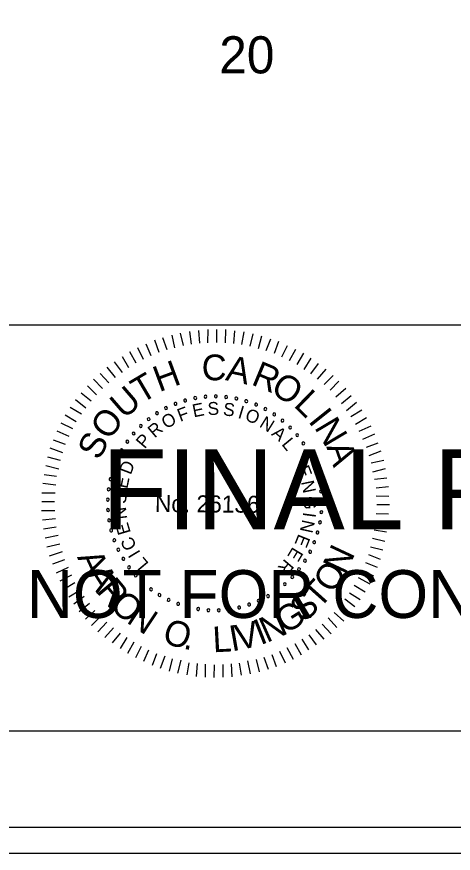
# Model space of a CAD drawing. Extents: x 967 to 1623, y 964 to 7064.
# Drawn here: x 1170.47 to 1189.3, y 4883.72 to 4919.77 of the extents above; entities that cross this region are included whole.
import ezdxf

# ---------------------------------------------------------------- set-up
doc = ezdxf.new("R2010")
doc.units = 0
for name, color, linetype in [('RD_SHT_Bndy', 7, 'Continuous'), ('RD_SHT_IplotShp', 7, 'Continuous'), ('RD_SHT_Misc1', 7, 'Continuous'), ('RD_SHT_Misc2', 7, 'Continuous'), ('RD_SHT_TX', 7, 'Continuous'), ('RD_Sketch1', 7, 'Continuous')]:
    doc.layers.add(name, color=color, linetype=linetype)

msp = doc.modelspace()

# ---------------------------------------------------------------- linework, layer by layer
at = {"layer": 'RD_SHT_Bndy'}
for p, q in [((996.114, 4906.486), (1323.886, 4906.486)), ((1323.886, 4888.983), (996.114, 4888.983))]:
    msp.add_line(p, q, dxfattribs=at)
at = {"layer": 'RD_SHT_IplotShp'}
for points in [[(967.409, 4883.72), (1326.285, 4883.72), (1326.285, 5103.72), (967.409, 5103.72)], [(988.525, 4884.84), (1326.285, 4884.84), (1326.285, 5102.6), (988.525, 5102.6)]]:
    msp.add_lwpolyline(points, close=True, dxfattribs=at)
at = {"layer": 'RD_SHT_Misc1'}
for p, q in [((1177.657, 4905.597), (1177.53, 4906.128)), ((1178.01, 4905.663), (1177.93, 4906.209)), ((1178.364, 4905.699), (1178.33, 4906.244)), ((1178.717, 4905.719), (1178.722, 4906.295)), ((1179.093, 4905.739), (1179.098, 4906.292)), ((1179.469, 4905.713), (1179.489, 4906.288)), ((1179.829, 4905.687), (1179.872, 4906.231)), ((1180.174, 4905.646), (1180.271, 4906.19)), ((1180.535, 4905.573), (1180.662, 4906.102)), ((1176.61, 4905.306), (1176.423, 4905.83)), ((1176.964, 4905.419), (1176.769, 4905.935)), ((1177.287, 4905.508), (1177.169, 4906.054)), ((1180.902, 4905.478), (1181.045, 4906.022)), ((1181.231, 4905.384), (1181.428, 4905.896)), ((1181.584, 4905.265), (1181.78, 4905.786)), ((1175.933, 4905.005), (1175.699, 4905.506)), ((1176.264, 4905.156), (1176.053, 4905.657)), ((1181.905, 4905.109), (1182.154, 4905.606)), ((1182.226, 4904.953), (1182.506, 4905.45)), ((1175.308, 4904.634), (1175.036, 4905.12)), ((1175.624, 4904.846), (1175.352, 4905.332)), ((1182.562, 4904.789), (1182.85, 4905.27)), ((1182.86, 4904.572), (1183.163, 4905.053)), ((1174.729, 4904.217), (1174.372, 4904.665)), ((1175.03, 4904.445), (1174.681, 4904.9)), ((1183.158, 4904.378), (1183.484, 4904.828)), ((1174.435, 4903.997), (1174.062, 4904.399)), ((1183.447, 4904.145), (1183.811, 4904.587)), ((1183.729, 4903.92), (1184.116, 4904.316)), ((1174.172, 4903.753), (1173.776, 4904.148)), ((1183.98, 4903.672), (1184.368, 4904.061)), ((1173.909, 4903.479), (1173.52, 4903.858)), ((1184.232, 4903.394), (1184.657, 4903.767)), ((1173.451, 4902.9), (1173.009, 4903.256)), ((1173.684, 4903.197), (1173.242, 4903.546)), ((1184.475, 4903.108), (1184.892, 4903.45)), ((1173.257, 4902.64), (1172.776, 4902.936)), ((1184.687, 4902.807), (1185.128, 4903.156)), ((1184.885, 4902.544), (1185.355, 4902.832)), ((1173.039, 4902.312), (1172.559, 4902.6)), ((1185.081, 4902.213), (1185.56, 4902.493)), ((1172.883, 4902.006), (1172.379, 4902.256)), ((1185.24, 4901.904), (1185.756, 4902.145)), ((1172.727, 4901.677), (1172.215, 4901.904)), ((1185.399, 4901.573), (1185.907, 4901.791)), ((1172.571, 4901.333), (1172.051, 4901.53)), ((1185.549, 4901.226), (1186.057, 4901.414)), ((1172.461, 4900.974), (1171.91, 4901.178)), ((1185.669, 4900.865), (1186.185, 4901.06)), ((1172.351, 4900.652), (1171.807, 4900.787)), ((1185.759, 4900.541), (1186.297, 4900.667)), ((1172.286, 4900.276), (1171.727, 4900.419)), ((1172.191, 4899.955), (1171.647, 4900.029)), ((1185.832, 4900.165), (1186.371, 4900.298)), ((1172.15, 4899.587), (1171.598, 4899.653)), ((1185.906, 4899.842), (1186.436, 4899.906)), ((1172.124, 4899.234), (1171.548, 4899.239)), ((1185.964, 4899.473), (1186.51, 4899.53)), ((1172.105, 4898.866), (1171.545, 4898.871)), ((1185.977, 4899.12), (1186.514, 4899.115)), ((1185.997, 4898.751), (1186.542, 4898.747)), ((1172.118, 4898.482), (1171.542, 4898.471)), ((1185.971, 4898.368), (1186.508, 4898.348)), ((1172.138, 4898.136), (1171.585, 4898.072)), ((1185.952, 4898.022), (1186.497, 4897.949)), ((1172.173, 4897.768), (1171.627, 4897.688)), ((1185.888, 4897.655), (1186.417, 4897.566)), ((1172.262, 4897.414), (1171.701, 4897.296)), ((1185.808, 4897.302), (1186.345, 4897.175)), ((1172.321, 4897.037), (1171.774, 4896.911)), ((1172.425, 4896.707), (1171.871, 4896.519)), ((1185.729, 4896.926), (1186.265, 4896.792)), ((1172.53, 4896.36), (1172.007, 4896.173)), ((1185.634, 4896.597), (1186.146, 4896.401)), ((1172.681, 4896.029), (1172.165, 4895.788)), ((1185.508, 4896.253), (1186.013, 4896.057)), ((1172.831, 4895.705), (1172.323, 4895.441)), ((1185.352, 4895.924), (1185.857, 4895.675)), ((1172.982, 4895.374), (1172.497, 4895.094)), ((1185.024, 4895.274), (1185.498, 4894.987)), ((1185.188, 4895.603), (1185.7, 4895.33)), ((1173.194, 4895.042), (1172.709, 4894.762)), ((1184.822, 4894.946), (1185.288, 4894.658)), ((1173.384, 4894.78), (1172.936, 4894.453)), ((1184.62, 4894.687), (1185.055, 4894.353)), ((1173.612, 4894.478), (1173.164, 4894.129)), ((1173.832, 4894.177), (1173.437, 4893.812)), ((1184.403, 4894.389), (1184.814, 4894.033)), ((1174.091, 4893.945), (1173.689, 4893.541)), ((1183.899, 4893.864), (1184.28, 4893.454)), ((1184.155, 4894.092), (1184.574, 4893.72)), ((1174.35, 4893.674), (1173.97, 4893.263)), ((1183.644, 4893.597), (1184.024, 4893.18)), ((1174.64, 4893.442), (1174.275, 4893.022)), ((1174.937, 4893.209), (1174.58, 4892.782)), ((1183.065, 4893.141), (1183.384, 4892.709)), ((1183.358, 4893.37), (1183.715, 4892.944)), ((1175.212, 4893.014), (1174.932, 4892.549)), ((1175.525, 4892.812), (1175.245, 4892.331)), ((1182.463, 4892.755), (1182.743, 4892.269)), ((1182.764, 4892.952), (1183.059, 4892.482)), ((1175.83, 4892.633), (1175.588, 4892.136)), ((1176.159, 4892.477), (1175.94, 4891.98)), ((1181.8, 4892.431), (1182.041, 4891.93)), ((1182.124, 4892.581), (1182.396, 4892.08)), ((1176.503, 4892.321), (1176.307, 4891.816)), ((1176.855, 4892.211), (1176.651, 4891.69)), ((1177.177, 4892.1), (1177.05, 4891.572)), ((1177.545, 4892.036), (1177.409, 4891.484)), ((1180.423, 4892.012), (1180.541, 4891.458)), ((1180.791, 4892.07), (1180.926, 4891.54)), ((1181.122, 4892.175), (1181.31, 4891.652)), ((1181.476, 4892.28), (1181.664, 4891.771)), ((1177.897, 4891.933), (1177.808, 4891.412)), ((1178.25, 4891.892), (1178.207, 4891.34)), ((1178.603, 4891.866), (1178.598, 4891.313)), ((1178.978, 4891.84), (1178.974, 4891.295)), ((1179.355, 4891.86), (1179.365, 4891.307)), ((1179.715, 4891.88), (1179.749, 4891.327)), ((1180.061, 4891.915), (1180.149, 4891.393))]:
    msp.add_line(p, q, dxfattribs=at)
for centre, start, end in [((1177.734, 4903.235), 16.1422, 196.1422), ((1177.734, 4903.235), 196.1422, 16.1422), ((1178.168, 4903.337), 10.6038, 190.6038), ((1178.168, 4903.337), 190.6038, 10.6038), ((1178.609, 4903.397), 5.0653, 185.0653), ((1178.609, 4903.397), 185.0653, 5.0653), ((1179.055, 4903.414), 359.5268, 179.5268), ((1179.055, 4903.414), 179.5268, 359.5268), ((1179.5, 4903.388), 353.9884, 173.9884), ((1179.5, 4903.388), 173.9884, 353.9884), ((1179.94, 4903.319), 168.4499, 348.4499), ((1179.94, 4903.319), 348.4499, 168.4499), ((1180.372, 4903.208), 162.9114, 342.9114), ((1180.372, 4903.208), 342.9114, 162.9114), ((1176.906, 4902.908), 27.2191, 207.2191), ((1176.906, 4902.908), 207.2191, 27.2191), ((1177.312, 4903.091), 21.6807, 201.6807), ((1177.312, 4903.091), 201.6807, 21.6807), ((1180.79, 4903.056), 157.373, 337.373), ((1180.79, 4903.056), 337.373, 157.373), ((1181.193, 4902.864), 151.8345, 331.8345), ((1181.193, 4902.864), 331.8345, 151.8345), ((1176.156, 4902.428), 38.2961, 218.2961), ((1176.156, 4902.428), 218.2961, 38.2961), ((1176.52, 4902.686), 32.7576, 212.7576), ((1176.52, 4902.686), 212.7576, 32.7576), ((1181.574, 4902.634), 146.2961, 326.2961), ((1181.574, 4902.634), 326.2961, 146.2961), ((1175.82, 4902.135), 43.8345, 223.8345), ((1175.82, 4902.135), 223.8345, 43.8345), ((1181.932, 4902.368), 140.7576, 320.7576), ((1181.932, 4902.368), 320.7576, 140.7576), ((1182.263, 4902.069), 135.2191, 315.2191), ((1182.263, 4902.069), 315.2191, 135.2191), ((1175.513, 4901.812), 49.373, 229.373), ((1175.513, 4901.812), 229.373, 49.373), ((1182.563, 4901.74), 129.6807, 309.6807), ((1182.563, 4901.74), 309.6807, 129.6807), ((1175.239, 4901.461), 54.9114, 234.9114), ((1175.239, 4901.461), 234.9114, 54.9114), ((1182.83, 4901.383), 124.1422, 304.1422), ((1182.83, 4901.383), 304.1422, 124.1422), ((1175, 4901.085), 60.4499, 240.4499), ((1175, 4901.085), 240.4499, 60.4499), ((1183.061, 4901.002), 118.6038, 298.6038), ((1183.061, 4901.002), 298.6038, 118.6038), ((1174.798, 4900.687), 65.9884, 245.9884), ((1174.798, 4900.687), 245.9884, 65.9884), ((1174.636, 4900.272), 71.5268, 251.5268), ((1174.636, 4900.272), 251.5268, 71.5268), ((1183.255, 4900.601), 113.0653, 293.0653), ((1183.255, 4900.601), 293.0653, 113.0653), ((1183.408, 4900.182), 107.5268, 287.5268), ((1183.408, 4900.182), 287.5268, 107.5268), ((1174.514, 4899.843), 77.0653, 257.0653), ((1174.514, 4899.843), 257.0653, 77.0653), ((1183.521, 4899.751), 101.9884, 281.9884), ((1183.521, 4899.751), 281.9884, 101.9884), ((1174.435, 4899.405), 82.6038, 262.6038), ((1174.435, 4899.405), 262.6038, 82.6038), ((1183.592, 4899.311), 96.4499, 276.4499), ((1183.592, 4899.311), 276.4499, 96.4499), ((1174.398, 4898.961), 88.1422, 268.1422), ((1174.398, 4898.961), 268.1422, 88.1422), ((1183.619, 4898.866), 90.9114, 270.9114), ((1183.619, 4898.866), 270.9114, 90.9114), ((1174.404, 4898.515), 93.6807, 273.6807), ((1174.404, 4898.515), 273.6807, 93.6807), ((1183.604, 4898.421), 85.373, 265.373), ((1183.604, 4898.421), 265.373, 85.373), ((1174.453, 4898.072), 99.2191, 279.2191), ((1174.453, 4898.072), 279.2191, 99.2191), ((1183.546, 4897.979), 79.8345, 259.8345), ((1183.546, 4897.979), 259.8345, 79.8345), ((1174.545, 4897.636), 104.7576, 284.7576), ((1174.545, 4897.636), 284.7576, 104.7576), ((1183.445, 4897.545), 74.2961, 254.2961), ((1183.445, 4897.545), 254.2961, 74.2961), ((1174.678, 4897.211), 110.2961, 290.2961), ((1174.678, 4897.211), 290.2961, 110.2961), ((1183.303, 4897.122), 68.7576, 248.7576), ((1183.303, 4897.122), 248.7576, 68.7576), ((1174.852, 4896.8), 115.8345, 295.8345), ((1174.852, 4896.8), 295.8345, 115.8345), ((1183.121, 4896.716), 63.2191, 243.2191), ((1183.121, 4896.716), 243.2191, 63.2191), ((1175.065, 4896.409), 121.373, 301.373), ((1175.065, 4896.409), 301.373, 121.373), ((1182.9, 4896.328), 57.6807, 237.6807), ((1182.9, 4896.328), 237.6807, 57.6807), ((1175.314, 4896.039), 126.9114, 306.9114), ((1175.314, 4896.039), 306.9114, 126.9114), ((1182.643, 4895.964), 52.1422, 232.1422), ((1182.643, 4895.964), 232.1422, 52.1422), ((1175.598, 4895.696), 132.4499, 312.4499), ((1175.598, 4895.696), 312.4499, 132.4499), ((1182.353, 4895.627), 46.6038, 226.6038), ((1182.353, 4895.627), 226.6038, 46.6038), ((1175.914, 4895.381), 137.9884, 317.9884), ((1175.914, 4895.381), 317.9884, 137.9884), ((1182.03, 4895.319), 41.0653, 221.0653), ((1182.03, 4895.319), 221.0653, 41.0653), ((1176.258, 4895.099), 143.5268, 323.5268), ((1176.258, 4895.099), 323.5268, 143.5268), ((1176.629, 4894.851), 329.0653, 149.0653), ((1181.68, 4895.043), 35.5268, 215.5268), ((1181.68, 4895.043), 215.5268, 35.5268), ((1176.629, 4894.851), 149.0653, 329.0653), ((1177.021, 4894.639), 154.6038, 334.6038), ((1177.021, 4894.639), 334.6038, 154.6038), ((1180.908, 4894.6), 24.4499, 204.4499), ((1180.908, 4894.6), 204.4499, 24.4499), ((1181.305, 4894.803), 29.9884, 209.9884), ((1181.305, 4894.803), 209.9884, 29.9884), ((1177.432, 4894.467), 160.1422, 340.1422), ((1177.432, 4894.467), 340.1422, 160.1422), ((1177.858, 4894.335), 165.6807, 345.6807), ((1177.858, 4894.335), 345.6807, 165.6807), ((1178.294, 4894.245), 351.2191, 171.2191), ((1178.294, 4894.245), 171.2191, 351.2191), ((1178.737, 4894.198), 356.7576, 176.7576), ((1178.737, 4894.198), 176.7576, 356.7576), ((1179.183, 4894.193), 2.2961, 182.2961), ((1179.183, 4894.193), 182.2961, 2.2961), ((1179.627, 4894.232), 7.8345, 187.8345), ((1179.627, 4894.232), 187.8345, 7.8345), ((1180.065, 4894.313), 13.373, 193.373), ((1180.065, 4894.313), 193.373, 13.373), ((1180.494, 4894.436), 18.9114, 198.9114), ((1180.494, 4894.436), 198.9114, 18.9114)]:
    msp.add_arc(centre, 0.0627, start, end, dxfattribs=at)
at = {"layer": 'RD_Sketch1'}
msp.add_lwpolyline([(967.409, 4883.72), (1326.285, 4883.72), (1326.285, 5103.72), (967.409, 5103.72)], close=True, dxfattribs=at)

# ---------------------------------------------------------------- texts
at = {"layer": 'RD_SHT_Misc1'}
for s, height, rotation, p in [('C', 1.11, 359.5482, (1178.442, 4904.108)), ('A', 1.11, 348.1981, (1179.439, 4904.115)), ('H', 1.11, 20.3637, (1176.614, 4903.587)), ('R', 1.11, 337.4344, (1180.541, 4903.937)), ('T', 1.11, 30.4992, (1175.828, 4903.072)), ('O', 1.108, 326.5869, (1181.366, 4903.609)), ('U', 1.11, 40.8022, (1175.102, 4902.403)), ('L', 1.11, 315.9488, (1182.373, 4903.003)), ('O', 1.11, 52.0267, (1174.435, 4901.474)), ('F', 0.557, 20.6127, (1177.52, 4902.309)), ('E', 0.557, 11.4103, (1178.103, 4902.503)), ('S', 0.557, 2.208, (1178.709, 4902.601)), ('S', 0.557, 352.6608, (1179.346, 4902.599)), ('I', 0.557, 343.1136, (1179.975, 4902.491)), ('O', 0.557, 338.4392, (1180.274, 4902.401)), ('I', 1.11, 308.6613, (1183.011, 4902.338)), ('O', 0.557, 30.8477, (1176.917, 4901.987)), ('N', 0.557, 328.2042, (1180.896, 4902.12)), ('N', 1.11, 300.7037, (1183.285, 4902.075)), ('R', 0.557, 40.3949, (1176.415, 4901.594)), ('S', 1.108, 63.2511, (1174.029, 4900.619)), ('P', 0.557, 49.9421, (1175.985, 4901.124)), ('A', 0.557, 318.657, (1181.424, 4901.762)), ('L', 0.557, 309.4546, (1181.869, 4901.339)), ('A', 1.11, 289.4792, (1183.814, 4901.243)), ('D', 0.557, 69.0364, (1175.386, 4900.003)), ('E', 0.557, 291.049, (1182.53, 4900.307)), ('E', 0.557, 78.2388, (1175.238, 4899.407)), ('N', 0.557, 281.8466, (1182.728, 4899.726)), ('S', 0.557, 87.786, (1175.187, 4898.772)), ('No. 26136', 0.7311, 359.5268, (1176.429, 4898.43)), ('G', 0.557, 272.2995, (1182.833, 4899.097)), ('N', 0.557, 97.3332, (1175.242, 4898.137)), ('I', 0.557, 262.4084, (1182.83, 4898.437)), ('E', 0.557, 106.5355, (1175.394, 4897.541)), ('N', 0.557, 257.7339, (1182.789, 4898.127)), ('E', 0.557, 248.1867, (1182.628, 4897.511)), ('C', 0.557, 116.4266, (1175.661, 4896.938)), ('I', 0.557, 121.1011, (1175.823, 4896.67)), ('E', 0.557, 238.9844, (1182.378, 4896.949)), ('N', 1.105, 64.8922, (1184.632, 4895.684)), ('A', 1.105, 294.7297, (1173.062, 4896.486)), ('L', 0.557, 129.9595, (1176.187, 4896.204)), ('R', 0.557, 229.782, (1182.041, 4896.435)), ('O', 1.105, 56.2059, (1184.102, 4894.874)), ('A', 1.105, 302.2892, (1173.414, 4895.72)), ('R', 1.105, 309.8487, (1173.865, 4895.007)), ('T', 1.105, 48.2685, (1183.515, 4894.211)), ('O', 1.105, 317.7861, (1174.434, 4894.33)), ('S', 1.105, 40.3311, (1182.842, 4893.636)), ('N', 1.105, 326.4725, (1175.158, 4893.686)), ('G', 1.105, 32.0198, (1182.059, 4893.14)), ('N', 1.105, 24.0824, (1181.252, 4892.776)), ('O', 1.105, 342.3472, (1176.697, 4892.82)), ('L', 1.105, 2.9677, (1178.943, 4892.379)), ('I', 1.105, 10.1523, (1179.743, 4892.418)), ('V', 1.105, 12.7741, (1180.033, 4892.457)), ('I', 1.105, 21.4605, (1180.976, 4892.681)), ('.', 1.105, 351.0336, (1177.623, 4892.536))]:
    msp.add_text(s, height=height, rotation=rotation, dxfattribs=at).set_placement(p)
at = {"layer": 'RD_SHT_Misc2'}
for s, height, p in [('FINAL PLANS', 3.4375, (1174.145, 4897.685)), ('NOT FOR CONSTRUCTION', 2.0625, (1170.901, 4893.86))]:
    msp.add_text(s, height=height, dxfattribs=at).set_placement(p)
at = {"layer": 'RD_SHT_TX'}
msp.add_text('20', height=1.6, dxfattribs=at).set_placement((1179.203, 4917.329))

doc.saveas('drawing.dxf')
